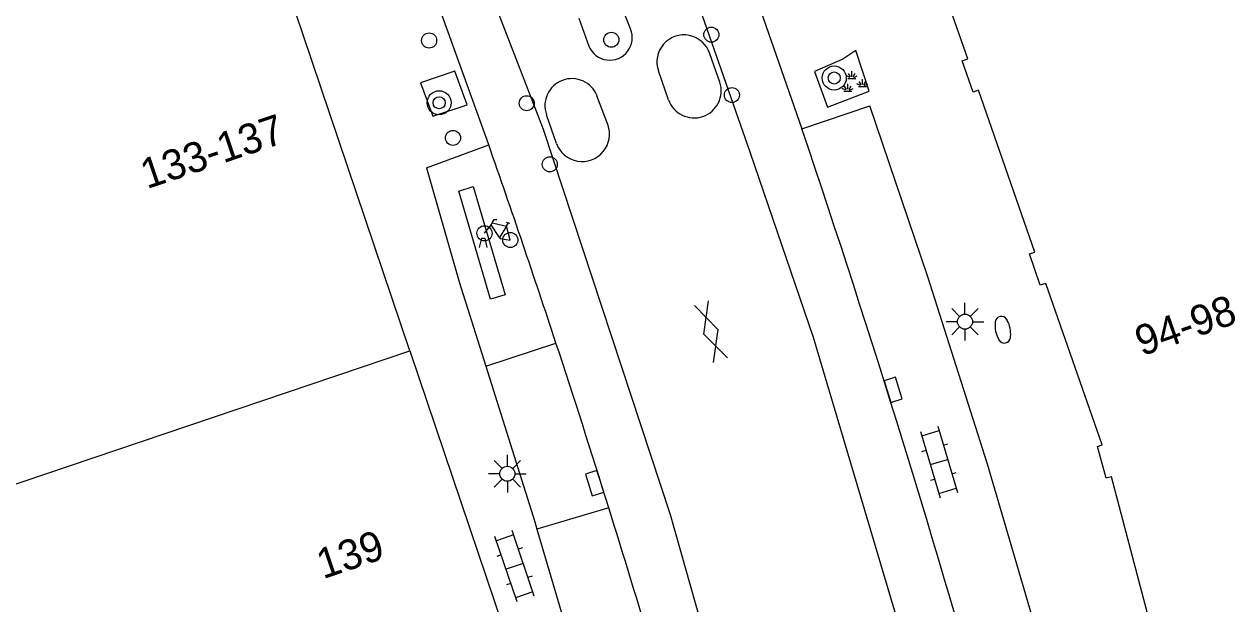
# Model space of a CAD drawing. Extents: x 132998 to 136004, y 396998 to 398512.
# Drawn here: x 134411.25 to 134451.54, y 397282.02 to 397301.28 of the extents above; entities that cross this region are included whole.
import ezdxf

# ---------------------------------------------------------------- set-up
doc = ezdxf.new("R2010")
doc.units = 0
for name, color, linetype in [('gg-anno-huisnummerreeks BGT', 7, 'Continuous'), ('gg-bbg-hoofdgebouw', 7, 'Continuous'), ('gg-bbg-tussenscheiding', 7, 'Continuous'), ('gg-knt-verharding', 7, 'Continuous'), ('gg-knt-verharding nz', 7, 'Continuous'), ('gt-symb-boom', 7, 'Continuous'), ('gt-symb-brandkraan', 7, 'Continuous'), ('gt-symb-fietsenrek', 7, 'Continuous'), ('gt-symb-gesloten verharding', 7, 'Continuous'), ('gt-symb-groenvak', 7, 'Continuous'), ('gt-symb-klinker verharding', 7, 'Continuous'), ('gt-symb-kolk', 7, 'Continuous'), ('gt-symb-lichtmast', 7, 'Continuous'), ('gt-symb-paal', 7, 'Continuous'), ('gt-symb-verkeersbordpaal', 7, 'Continuous'), ('gt-symb-verkeersregelinstallatiepaal', 7, 'Continuous')]:
    doc.layers.add(name, color=color, linetype=linetype)

# ---------------------------------------------------------------- blocks, each defined once
blk = doc.blocks.new('gt0-BOOM')
at = {"layer": 'gt-symb-boom'}
for radius in [0.4, 0.2]:
    blk.add_circle((0, 0), radius, dxfattribs=at)
blk = doc.blocks.new('gt0-PAAL')
at = {"layer": 'gt-symb-paal'}
blk.add_circle((0, 0), 0.25, dxfattribs=at)
blk = doc.blocks.new('gt0-VPAAL')
at = {"layer": 'gt-symb-verkeersbordpaal'}
blk.add_circle((0, 0), 0.25, dxfattribs=at)
blk = doc.blocks.new('gt0-FREK')
at = {"layer": 'gt-symb-fietsenrek'}
for p, q in [((0.259, 0.762), (0.294, 0.823)), ((0.294, 0.823), (0.767, 0.714)), ((0.757, 0.841), (0.866, 0.816)), ((0.767, 0.714), (0.84, 0.822)), ((0.54, 0.335), (0.259, 0.762)), ((0.767, 0.714), (0.54, 0.335)), ((0.895, 0.252), (0.767, 0.714))]:
    blk.add_line(p, q, dxfattribs=at)
for points in [[(0.294, 0.823), (0.36, 0.937), (0.452, 0.935)], [(0.036, 0.476), (0.228, 0.708), (0.259, 0.762)], [(-0.124, 0), (-0.047, 0.312), (0.053, 0.312), (0.12, 0)], [(0.54, 0.335), (0.555, 0.305), (0.895, 0.252)]]:
    blk.add_lwpolyline(points, dxfattribs=at)
for centre in [(0.036, 0.476), (0.895, 0.252)]:
    blk.add_circle(centre, 0.252, dxfattribs=at)
blk = doc.blocks.new('gt0-VIPAAL')
at = {"layer": 'gt-symb-verkeersregelinstallatiepaal'}
blk.add_circle((0, 0), 0.25, dxfattribs=at)
blk = doc.blocks.new('gt0-KL1')
at = {"layer": 'gt-symb-klinker verharding'}
for p, q in [((-0.5, 0.3), (-0.5, 0.45)), ((0.5, 0.3), (0.5, 0.45)), ((-1.15, 0.3), (1.15, 0.3)), ((-1, -0.3), (-1, 0.3)), ((0, -0.3), (0, 0.3)), ((1, -0.3), (1, 0.3)), ((-1.15, -0.3), (1.15, -0.3)), ((-0.5, -0.45), (-0.5, -0.3)), ((0.5, -0.45), (0.5, -0.3))]:
    blk.add_line(p, q, dxfattribs=at)
blk = doc.blocks.new('gt0-KOLK')
at = {"layer": 'gt-symb-kolk'}
blk.add_lwpolyline([(0, 0), (0.375, 0), (0.375, 0.4), (-0.375, 0.4), (-0.375, 0), (0, 0)], dxfattribs=at)
blk = doc.blocks.new('gt0-LMAST')
at = {"layer": 'gt-symb-lichtmast'}
for p, q in [((-0.182, 0.173), (-0.447, 0.438)), ((-0.005, 0.246), (-0.005, 0.621)), ((0.172, 0.173), (0.437, 0.438)), ((-0.255, -0.004), (-0.63, -0.004)), ((-0.182, -0.181), (-0.447, -0.446)), ((-0.005, -0.254), (-0.005, -0.629)), ((0.437, -0.446), (0.172, -0.181)), ((0.245, -0.004), (0.62, -0.004))]:
    blk.add_line(p, q, dxfattribs=at)
blk.add_circle((-0.005, -0.004), 0.25, dxfattribs=at)
blk = doc.blocks.new('gt0-GESVH1')
at = {"layer": 'gt-symb-gesloten verharding'}
for p, q in [((-0.992, -0.261), (0.008, 0.239)), ((0.008, -0.261), (-0.992, 0.239)), ((0.008, 0.239), (1.008, -0.261)), ((1.008, 0.239), (0.008, -0.261))]:
    blk.add_line(p, q, dxfattribs=at)
blk = doc.blocks.new('gt0-BR')
at = {"layer": 'gt-symb-brandkraan'}
for centre, radius, start, end in [((-0.244, 0), 0.206, 107.5669, 252.4331), ((0.599, -2.664), 3, 106.892, 107.5669), ((0, -0.691), 0.938, 73.108, 106.892), ((-0.599, -2.664), 3, 72.4331, 73.108), ((0.244, 0), 0.206, 287.567, 72.4331), ((0.599, 2.664), 3, 252.4331, 253.108), ((0, 0.691), 0.938, 253.108, 286.8921), ((-0.599, 2.664), 3, 286.8921, 287.567)]:
    blk.add_arc(centre, radius, start, end, dxfattribs=at)
blk = doc.blocks.new('gt0-GRVAK')
at = {"layer": 'gt-symb-groenvak'}
for p, q in [((-0.11, 0.189), (-0.228, 0.24)), ((-0.182, 0.153), (0.088, 0.153)), ((-0.091, 0.211), (-0.156, 0.322)), ((-0.047, 0.214), (-0.047, 0.393)), ((-0.004, 0.211), (0.061, 0.322)), ((0.015, 0.189), (0.133, 0.24)), ((0.262, -0.052), (0.197, 0.059)), ((0.305, -0.049), (0.305, 0.13)), ((0.349, -0.052), (0.414, 0.059)), ((-0.245, -0.228), (-0.363, -0.177)), ((-0.318, -0.264), (-0.047, -0.264)), ((-0.226, -0.206), (-0.291, -0.095)), ((-0.183, -0.203), (-0.183, -0.024)), ((-0.139, -0.206), (-0.074, -0.095)), ((-0.12, -0.228), (-0.002, -0.177)), ((0.243, -0.074), (0.125, -0.023)), ((0.17, -0.11), (0.441, -0.11)), ((0.368, -0.074), (0.486, -0.023))]:
    blk.add_line(p, q, dxfattribs=at)

msp = doc.modelspace()

# ---------------------------------------------------------------- linework, layer by layer
at = {"layer": 'gg-bbg-hoofdgebouw'}
for points in [[(134448.862, 397280.734), (134447.41, 397286.241), (134447.226, 397286.191), (134446.939, 397287.252), (134447.097, 397287.298), (134445.221, 397292.667), (134445.041, 397292.605), (134444.685, 397293.646), (134444.858, 397293.708), (134442.987, 397299.086), (134442.805, 397299.029), (134442.446, 397300.069), (134442.626, 397300.131), (134440.748, 397305.51), (134440.575, 397305.453), (134440.211, 397306.494), (134440.391, 397306.557), (134438.716, 397311.345)], [(134424.075, 397290.429), (134420.525, 397300.936), (134418.898, 397305.749)], [(134424.075, 397290.429), (134427.48, 397280.35), (134427.583, 397280.008)]]:
    msp.add_lwpolyline(points, dxfattribs=at)
at = {"layer": 'gg-bbg-tussenscheiding'}
for p, q in [((134416.73, 397287.947), (134424.075, 397290.429)), ((134393.16, 397279.982), (134416.73, 397287.947))]:
    msp.add_line(p, q, dxfattribs=at)
at = {"layer": 'gg-knt-verharding'}
for p, q in [((134431.415, 397301.127), (134431.042, 397302.058)), ((134429.698, 397301.489), (134430.031, 397300.557)), ((134434.384, 397299.357), (134434.049, 397300.303)), ((134432.673, 397298.773), (134432.343, 397299.731)), ((134430.659, 397297.947), (134430.299, 397298.903)), ((134428.948, 397297.32), (134428.622, 397298.274)), ((134437.111, 397297.81), (134439.375, 397298.575)), ((134424.632, 397296.508), (134426.697, 397297.277)), ((134428.298, 397284.503), (134429.721, 397279.711))]:
    msp.add_line(p, q, dxfattribs=at)
for points in [[(134433.138, 397308.934), (134433.625, 397307.637), (134435.312, 397302.974), (134437.111, 397297.81)], [(134426.697, 397297.277), (134424.34, 397303.82), (134423.178, 397306.709)], [(134439.354, 397299.054), (134438.907, 397300.414), (134438.472, 397300.118), (134437.535, 397299.715), (134437.964, 397298.529), (134439.354, 397299.054)], [(134424.433, 397299.336), (134424.844, 397298.224), (134425.986, 397298.604), (134425.568, 397299.724), (134424.433, 397299.336)], [(134445.875, 397277.567), (134444.688, 397281.857), (134443.28, 397286.654), (134441.295, 397292.89), (134439.375, 397298.575)], [(134424.632, 397296.508), (134425.719, 397292.722), (134426.601, 397289.914)], [(134426.601, 397289.914), (134428.228, 397284.738), (134428.298, 397284.503)]]:
    msp.add_lwpolyline(points, dxfattribs=at)
for centre, radius, start, end in [((134430.725, 397300.837), 0.748, 201.9735, 22.7951), ((134433.192, 397300.028), 0.9, 17.8153, 199.256), ((134429.464, 397298.579), 0.896, 21.2301, 199.8895), ((134433.526, 397299.074), 0.904, 199.4303, 18.2614), ((134429.805, 397297.631), 0.911, 199.9426, 20.3083), ((134052.095, 397167.582), 406.444, 15.61129, 18.68761), ((134075.789, 397174.485), 371.772, 18.21369, 19.28625), ((134080.378, 397175.919), 366.965, 17.32742, 18.22496), ((134080.971, 397175.973), 366.383, 16.56521, 17.34702)]:
    msp.add_arc(centre, radius, start, end, dxfattribs=at)
at = {"layer": 'gg-knt-verharding nz'}
for p, q in [((134426.601, 397289.914), (134428.934, 397290.687)), ((134430.689, 397285.213), (134428.298, 397284.503))]:
    msp.add_line(p, q, dxfattribs=at)
for points in [[(134448.338, 397249.867), (134446.408, 397258.505), (134443.599, 397269.635), (134441.438, 397277.631), (134437.494, 397290.868), (134435.387, 397297.027), (134431.335, 397308.642), (134428.039, 397317.125), (134424.851, 397324.58), (134415.451, 397345.813), (134387.249, 397409.187), (134383.791, 397416.912), (134375.501, 397436.069), (134366.613, 397456.113), (134359.886, 397471.196)], [(134442.125, 397248.597), (134439.871, 397258.559), (134435.927, 397273.741), (134432.739, 397284.979), (134428.525, 397297.783), (134421.88, 397314.964), (134418.152, 397323.608), (134409.022, 397344.408), (134388.437, 397390.655), (134376.875, 397416.804), (134368.401, 397436.036), (134357.38, 397460.834), (134354.031, 397468.621)], [(134425.706, 397295.738), (134426.184, 397295.884), (134427.24, 397292.286), (134426.762, 397292.14), (134425.706, 397295.738)]]:
    msp.add_lwpolyline(points, dxfattribs=at)

# ---------------------------------------------------------------- block references
at = {"layer": 'gt-symb-boom'}
for p in [(134438.188, 397299.496), (134425.05, 397298.673)]:
    msp.add_blockref('gt0-BOOM', p, dxfattribs=at)
at = {"layer": 'gt-symb-brandkraan', "rotation": -78.59511272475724}
msp.add_blockref('gt0-BR', (134443.795, 397291.129), dxfattribs=at)
at = {"layer": 'gt-symb-fietsenrek', "rotation": 0.10490764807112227}
msp.add_blockref('gt0-FREK', (134426.521, 397293.857), dxfattribs=at)
at = {"layer": 'gt-symb-gesloten verharding', "rotation": 108.12681251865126}
msp.add_blockref('gt0-GESVH1', (134434.077, 397291.051), dxfattribs=at)
at = {"layer": 'gt-symb-groenvak'}
msp.add_blockref('gt0-GRVAK', (134438.82, 397299.325), dxfattribs=at)
at = {"layer": 'gt-symb-klinker verharding'}
for p, rotation in [((134441.672, 397286.73), -73.37760386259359), ((134427.558, 397283.265), 108.670583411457)]:
    msp.add_blockref('gt0-KL1', p, dxfattribs=dict(at, rotation=rotation))
at = {"layer": 'gt-symb-kolk'}
for p, rotation in [((134440.338, 397289.189), 107.40188791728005), ((134430.41, 397286.088), 107.45655813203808)]:
    msp.add_blockref('gt0-KOLK', p, dxfattribs=dict(at, rotation=rotation))
at = {"layer": 'gt-symb-lichtmast'}
for p in [(134442.541, 397291.4), (134427.323, 397286.345)]:
    msp.add_blockref('gt0-LMAST', p, dxfattribs=at)
at = {"layer": 'gt-symb-paal'}
for p in [(134434.102, 397300.936), (134434.785, 397298.929), (134427.962, 397298.658), (134428.73, 397296.626)]:
    msp.add_blockref('gt0-PAAL', p, dxfattribs=at)
at = {"layer": 'gt-symb-verkeersbordpaal'}
for p in [(134430.775, 397300.767), (134425.51, 397297.504)]:
    msp.add_blockref('gt0-VPAAL', p, dxfattribs=at)
at = {"layer": 'gt-symb-verkeersregelinstallatiepaal'}
msp.add_blockref('gt0-VIPAAL', (134424.717, 397300.743), dxfattribs=at)

# ---------------------------------------------------------------- texts
at = {"layer": 'gg-anno-huisnummerreeks BGT'}
for s, rotation, p in [('133-137', 18.7, (134415.333, 397295.798)), ('94-98', 19.3, (134448.414, 397290.24)), ('139', 18.7, (134421.189, 397282.833))]:
    msp.add_text(s, height=1, rotation=rotation, dxfattribs=at).set_placement(p)

doc.saveas('drawing.dxf')
